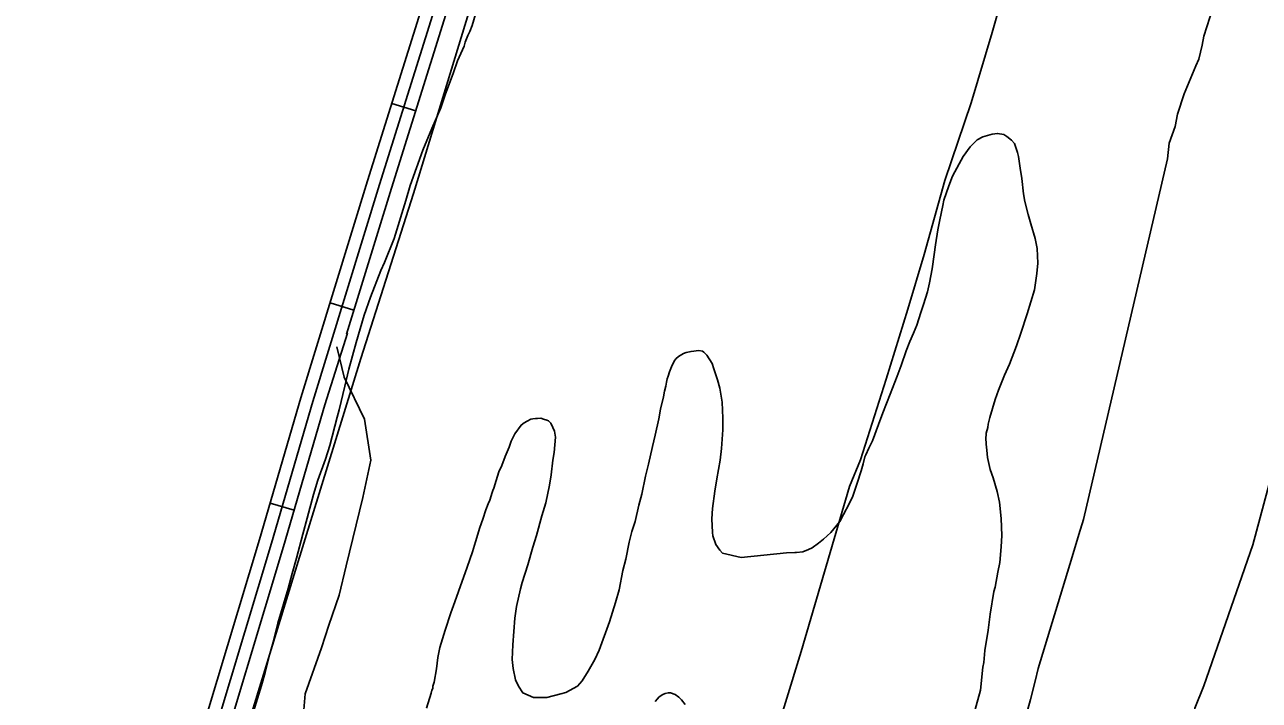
# Model space of a CAD drawing. Extents: x 3297772 to 3335630, y 634068 to 659439.
# Drawn here: x 3324843 to 3326321, y 650804 to 651613 of the extents above; entities that cross this region are included whole.
import ezdxf

# ---------------------------------------------------------------- set-up
doc = ezdxf.new("R2010")
doc.units = 0
for name, color, linetype in [('V-ROAD-CNTR', 7, 'Continuous'), ('V-SITE-VEGE', 7, 'Continuous'), ('V-TOPO-SHOR', 7, 'Continuous')]:
    doc.layers.add(name, color=color, linetype=linetype)

msp = doc.modelspace()

# ---------------------------------------------------------------- linework, layer by layer
at = {"layer": 'V-ROAD-CNTR'}
for p, q in [((3325282.4, 651518.6), (3325311.1, 651509.6)), ((3325208.5, 651279.7), (3325237.1, 651270.9)), ((3325136.7, 651040), (3325165.5, 651031.6))]:
    msp.add_line(p, q, dxfattribs=at)
for points in [[(3325228.3, 651242.2), (3325282, 651416.9), (3325442.7, 651930.1), (3325622.3, 652516.8), (3325712.5, 652816.2), (3325754.4, 652955.8), (3325757.7, 652999.6), (3325748.1, 653034.2), (3325735.2, 653061.1), (3325709.7, 653094.8), (3325672.4, 653116.9), (3325597.3, 653160.9), (3325364.4, 653278.5), (3325056, 653430.8), (3325016, 653450.1), (3324987.8, 653449.9), (3324974.8, 653409.6), (3324955.9, 653347.1)], [(3325187.9, 651161.9), (3325267.7, 651421.4), (3325428.4, 651934.5), (3325607.9, 652521.1), (3325698.1, 652820.5), (3325739.6, 652958.5), (3325742.5, 652998.1), (3325734, 653029), (3325722.3, 653053.2), (3325699.5, 653083.4), (3325664.8, 653104), (3325590.1, 653147.7), (3325357.7, 653265.1), (3325049.4, 653417.3), (3325012.6, 653435.1), (3324998.8, 653435), (3324989.2, 653405.1), (3324970.2, 653342.7)], [(3324850.7, 650026.6), (3324842.9, 650059.8), (3324848.1, 650093.6), (3324859.3, 650135), (3324884.2, 650214), (3324946.2, 650405.1), (3325124.1, 650996.5), (3325173.6, 651166.3), (3325253.4, 651425.8), (3325414, 651939)], [(3326313.5, 650404.6), (3326312.7, 650437), (3326295.5, 650476.3), (3326271.3, 650522), (3326245.7, 650567.9), (3326232.6, 650593.8), (3326223.5, 650616.1), (3326218, 650636.3), (3326217.6, 650659.1), (3326221.8, 650675.5), (3326232.5, 650688.8), (3326239.4, 650695.4), (3326246.6, 650711.2), (3326239.7, 650741.9), (3326235.4, 650760.2), (3326243.9, 650794.8), (3326254.7, 650821.3), (3326313.2, 650990.3), (3326364.2, 651180.6), (3326411.9, 651340.4), (3326418.9, 651367.3)], [(3324879.9, 650033.4), (3324873.5, 650061), (3324877.5, 650087.4), (3324888.1, 650126.6), (3324912.8, 650204.8), (3324974.8, 650396.1), (3325152.8, 650988), (3325202.3, 651157.6), (3325229.3, 651243.4)], [(3325173.9, 650754.4), (3325178.9, 650811.9), (3325198.3, 650867), (3325206.9, 650894.1), (3325219.6, 650929.8), (3325227.7, 650965), (3325247.6, 651046.7), (3325257.5, 651091.3), (3325249.8, 651140.4), (3325225.5, 651190.9), (3325216.6, 651227.3)], [(3324865.3, 650030), (3324858.2, 650060.4), (3324862.8, 650090.5), (3324873.7, 650130.8), (3324898.5, 650209.4), (3324960.5, 650400.6), (3325138.4, 650992.2), (3325187.9, 651161.9)]]:
    msp.add_lwpolyline(points, dxfattribs=at)
at = {"layer": 'V-SITE-VEGE'}
for points in [[(3325109.9, 650768.6), (3325126.4, 650821.9), (3325131, 650837.3), (3325136.4, 650859.6), (3325140.3, 650873.8), (3325146.1, 650896.5), (3325158.4, 650937.8), (3325163, 650955.7), (3325168.4, 650974.3), (3325176.1, 651002.8), (3325181.1, 651022.2), (3325188.8, 651050.4), (3325193.8, 651067.5), (3325202.9, 651092.7), (3325208.3, 651109.2), (3325217.1, 651142.8), (3325219.5, 651151.9), (3325226.1, 651180.1), (3325231.1, 651200.6), (3325239.6, 651232.4), (3325249.2, 651264.9), (3325256.8, 651286.8), (3325269.3, 651318.6), (3325273.8, 651328), (3325285.2, 651356.9), (3325299.4, 651402.2), (3325304.4, 651420.1), (3325319.6, 651462.4), (3325330.2, 651488.3), (3325341.2, 651513.1), (3325346.9, 651529.9), (3325356, 651554.4), (3325361.3, 651569.3), (3325368.9, 651587.2), (3325370.4, 651592), (3325373.5, 651600), (3325375.7, 651604.7), (3325378.8, 651611.7), (3325388.8, 651646)], [(3326265.6, 651632.5), (3326254.8, 651599), (3326252.8, 651588.2), (3326248.8, 651571.4), (3326244.9, 651563.6), (3326231.1, 651530.1), (3326223.2, 651505.5), (3326220.2, 651490.7), (3326213.3, 651471), (3326211.3, 651452.2)], [(3325975, 650771.7), (3325987.1, 650816.3), (3325990.1, 650843.8), (3325991.1, 650849.5), (3325992.6, 650863.7), (3325996.5, 650888), (3325998.9, 650907.1), (3326003.3, 650934.1), (3326004.7, 650939.4), (3326008, 650957.5), (3326010.4, 650969), (3326012, 650987.6), (3326012.6, 651001.3), (3326012, 651021.8), (3326010, 651041.3), (3326007.1, 651053.8), (3326002.4, 651070.2), (3325999, 651080.5), (3325995.6, 651094.7), (3325994.8, 651103.6), (3325994.1, 651110.7), (3325993.7, 651118.2), (3325994.2, 651121.8), (3325994.2, 651124), (3325996.1, 651130.6), (3325996.6, 651134.6), (3325998.5, 651142.6), (3326005, 651164.2), (3326008.6, 651175.3), (3326016, 651193.3), (3326021.9, 651206.6), (3326030.2, 651228.2), (3326035.7, 651243.6), (3326043.1, 651266.6), (3326051.9, 651295.3), (3326054.8, 651314.8), (3326055.9, 651327.2), (3326055.2, 651344.9), (3326052.7, 651357), (3326047.6, 651374.3), (3326044.2, 651385.5), (3326040.4, 651401), (3326038.8, 651410.4), (3326036.8, 651428.6), (3326034.7, 651441), (3326032.7, 651454.8), (3326031.4, 651459.7), (3326028, 651470.4), (3326024.5, 651474.4), (3326018.8, 651478.9), (3326015.3, 651481.2), (3326007.8, 651482.6), (3326001.1, 651481.8), (3325990, 651478.4), (3325983.3, 651474.9), (3325974.7, 651466.6), (3325966.6, 651454.8), (3325961.6, 651446.4), (3325953.9, 651431.4), (3325949.3, 651419.9), (3325943.3, 651402.7), (3325942.3, 651396.5), (3325938.6, 651379.3), (3325936.2, 651367.3), (3325933.3, 651349.2), (3325931.8, 651337.7), (3325929.4, 651320.4), (3325926, 651303.6), (3325923.7, 651293)], [(3326211.3, 651452.2), (3326110.4, 651020.5), (3326104.8, 651002.4), (3326097, 650975.9), (3326056.2, 650842), (3326052.5, 650827), (3326047.3, 650804.9), (3326030.1, 650743)], [(3325923.7, 651293), (3325919.1, 651278), (3325915.8, 651268.3), (3325911.2, 651253.2), (3325907.1, 651243.5), (3325902.5, 651233.4), (3325898.4, 651222.4), (3325892.4, 651204.7), (3325887.3, 651191.9), (3325879.1, 651170.3), (3325870.4, 651148.2), (3325865.3, 651134.1), (3325858, 651114.7), (3325853.4, 651105.9), (3325849.8, 651097.9), (3325848.8, 651095.3), (3325846.9, 651087.3), (3325844.2, 651078.9), (3325839.6, 651063.9), (3325834.5, 651048.5), (3325829.9, 651039.2), (3325823.1, 651026.4), (3325819, 651018.1), (3325808.2, 651004.9), (3325799.2, 650997), (3325793.4, 650992.2), (3325785.8, 650986.6), (3325781.3, 650984.4), (3325774.6, 650981.8), (3325767.1, 650981), (3325764.9, 650981.1), (3325755.1, 650980.7), (3325700.9, 650974.8), (3325678.4, 650980), (3325675.3, 650983.6), (3325670.5, 650990.7), (3325666.7, 651001), (3325666.3, 651005), (3325665.6, 651021.4), (3325666.2, 651033.8), (3325669.1, 651054.2), (3325671.5, 651069.2), (3325675.4, 651091.3), (3325677.3, 651105.5), (3325678.9, 651127.7), (3325678.7, 651141.8), (3325678, 651160.9), (3325675.2, 651177.8), (3325672.2, 651187.6), (3325667.9, 651201), (3325665.8, 651207.2), (3325659.7, 651217), (3325656.2, 651220.6), (3325654.4, 651222), (3325650, 651222.9), (3325640.7, 651221.7), (3325634.9, 651220.5), (3325631.8, 651219.2), (3325625.5, 651215.7), (3325622.4, 651212.7), (3325620.6, 651210), (3325617.4, 651203.4), (3325615.1, 651197.2), (3325613.3, 651191.9), (3325612.3, 651188.8), (3325611.4, 651184.9), (3325610.4, 651180), (3325609, 651174.2), (3325607.6, 651167.2), (3325604.3, 651152.6), (3325602, 651141.1), (3325597.7, 651121.6), (3325594.4, 651107.9), (3325589.7, 651086.7), (3325586, 651072.5), (3325581.7, 651050.9), (3325578, 651037.6), (3325573.7, 651018.1), (3325570, 651006.2), (3325566.8, 650993.4), (3325562.5, 650973.1), (3325559.2, 650959.3), (3325554.5, 650936.3), (3325550.3, 650921.3), (3325542.9, 650897.9), (3325530.9, 650863.9), (3325525.5, 650852.9), (3325517.7, 650838.8), (3325510.5, 650827.4), (3325504.6, 650820.8), (3325490.8, 650813.4), (3325485, 650811.7), (3325468.1, 650807.5), (3325452.2, 650807.6), (3325439.4, 650812.8), (3325434.1, 650820.8), (3325430.7, 650828.4), (3325427.8, 650842.2), (3325426.6, 650852.9), (3325427.2, 650870.6), (3325429.9, 650902.5)], [(3325429.9, 650902.5), (3325431.8, 650916.2), (3325436.5, 650937.4), (3325438.4, 650945), (3325445.3, 650966.2), (3325451.4, 650987.4), (3325455.6, 651001.5), (3325462.1, 651024.9), (3325466.7, 651040.4), (3325471.4, 651061.6), (3325473.4, 651074), (3325475.4, 651091.3), (3325476.8, 651100.6), (3325478.4, 651119.2), (3325477.1, 651126.3), (3325475.4, 651130.7), (3325472.8, 651135.7), (3325470.2, 651138.4), (3325468, 651139.3), (3325464, 651140.7), (3325460.9, 651141.6), (3325456.9, 651141.2), (3325454.3, 651141.2), (3325451.2, 651140.8), (3325448.9, 651140.4), (3325444.5, 651138.2), (3325440.9, 651136.1), (3325437.3, 651133.5), (3325429.6, 651122.9), (3325425.5, 651114.1), (3325422.8, 651107), (3325418.2, 651096), (3325414.1, 651085), (3325410.4, 651077.5), (3325407.2, 651067.3), (3325404.8, 651058), (3325403.5, 651055), (3325402.1, 651051.4), (3325401.6, 651048.8), (3325399.8, 651043.5), (3325397.9, 651039.1), (3325395.2, 651032), (3325391.5, 651021), (3325387.8, 651010.8), (3325382.7, 650993.6), (3325379, 650981.7), (3325372.6, 650963.6), (3325362.4, 650934.4), (3325357.8, 650922.1), (3325353.2, 650908.8), (3325346.3, 650888.1), (3325339.8, 650867.3), (3325337.5, 650855.4), (3325335.9, 650841.6), (3325333.3, 650825.8), (3325331.5, 650820.8), (3325331.4, 650818.3), (3325330.4, 650816.1), (3325329.4, 650812.6), (3325324.1, 650794.7)], [(3325597.9, 650802.6), (3325600.5, 650805.9), (3325602.3, 650807.7), (3325604.9, 650809.8), (3325606.8, 650810.9), (3325609.7, 650812), (3325613.4, 650813), (3325616, 650813), (3325621.8, 650811.1), (3325626.2, 650807.7), (3325629.1, 650804.8), (3325633.8, 650799.2)]]:
    msp.add_lwpolyline(points, dxfattribs=at)
at = {"layer": 'V-TOPO-SHOR'}
for points in [[(3325016, 650090), (3324890.4, 650054.9), (3324887.2, 650058.6), (3324912.5, 650133.2), (3324961.6, 650287.6), (3325017.3, 650460.4), (3325064.1, 650627.6), (3325105.7, 650759.5), (3325167.3, 650960), (3325245.2, 651213), (3325308.4, 651410.7), (3325375.8, 651631.5), (3325445, 651863.1), (3325493.8, 652060.6), (3325551, 652253.6), (3325613.7, 652446.2), (3325663.5, 652597.1), (3325723.9, 652792.8), (3325767.5, 652931), (3325797, 653021.6), (3325849.8, 653183.6)], [(3325843.4, 651091.9), (3325874.4, 651188.4), (3325900.4, 651272.3), (3325919.7, 651337.8), (3325944.6, 651426.3), (3325976.2, 651519.3), (3326001.1, 651603.6), (3326024.5, 651685.4)], [(3325596.5, 650293), (3325619.1, 650362.8), (3325656.2, 650488.4), (3325714.6, 650674.3), (3325772.5, 650862.6), (3325830.4, 651059.9), (3325843.4, 651091.9)]]:
    msp.add_lwpolyline(points, dxfattribs=at)

doc.saveas('drawing.dxf')
